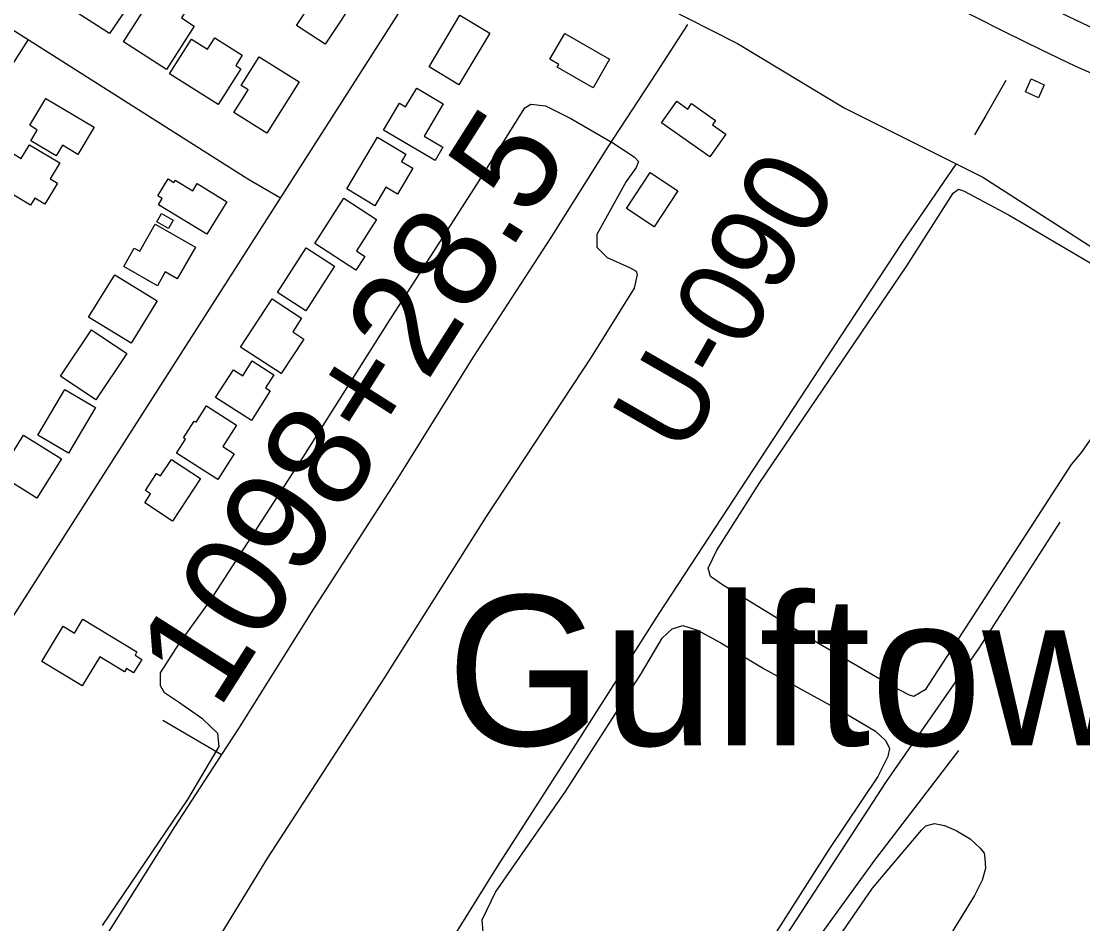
# Model space of a CAD drawing. Extents: x 3855477 to 3893699, y 299188 to 325115.
# Drawn here: x 3862509 to 3863535, y 311441 to 312314 of the extents above; entities that cross this region are included whole.
import ezdxf

# ---------------------------------------------------------------- set-up
doc = ezdxf.new("R2010")
doc.units = 0
for name, color, linetype in [('V-BLDG-OTLN', 7, 'Continuous'), ('V-LEVE-TOET', 7, 'Continuous'), ('V-RIVR-EDGE', 7, 'Continuous'), ('V-RIVR-RANG-IDEN', 7, 'Continuous'), ('V-ROAD-CNTR', 7, 'Continuous'), ('V-SITE-VEGE', 7, 'Continuous'), ('V-SURV-IDEN', 7, 'Continuous'), ('V-SURV-LINE', 7, 'Continuous'), ('V-TOPO-GNAM-IDEN', 7, 'Continuous'), ('V-TOPO-SHOR', 7, 'Continuous')]:
    doc.layers.add(name, color=color, linetype=linetype)

msp = doc.modelspace()

# ---------------------------------------------------------------- linework, layer by layer
at = {"layer": 'V-BLDG-OTLN'}
for points in [[(3862555.5, 312326.8), (3862582.3, 312368.6), (3862601.1, 312356.5), (3862589.6, 312338.6), (3862610.6, 312325.1), (3862594.7, 312301.7)], [(3862836.2, 312341.7), (3862802.9, 312291.3), (3862775.3, 312309.6), (3862808.7, 312359.8)], [(3862676.5, 312308.9), (3862649.6, 312267.1), (3862608.1, 312293.8), (3862634, 312334.2), (3862643.8, 312327.9), (3862652.8, 312341.9), (3862672.1, 312329.4), (3862664.1, 312316.9)], [(3862933.1, 312319.4), (3862962, 312302.1), (3862932.2, 312252.2), (3862903.3, 312269.4)], [(3863077.7, 312276.8), (3863061.7, 312249.1), (3863027.1, 312269.1), (3863028.6, 312271.8), (3863020, 312276.8), (3863034.4, 312301.8)], [(3862652.7, 312262.8), (3862674, 312296.4), (3862689.4, 312286.6), (3862696.4, 312297.7), (3862722.9, 312280.9), (3862716.6, 312270.8), (3862721.6, 312267.7), (3862699.7, 312233.1)], [(3862777.7, 312255.1), (3862746.5, 312205.5), (3862714.7, 312225.5), (3862728.5, 312247.3), (3862721.7, 312251.6), (3862739.2, 312279.3)], [(3863497.5, 312252.2), (3863491.9, 312239.7), (3863479.3, 312245.4), (3863485, 312257.9)], [(3862917.1, 312233.8), (3862898.7, 312202.5), (3862916.6, 312191.9), (3862909.1, 312179.1), (3862859.4, 312208.4), (3862874.7, 312234.3), (3862880.7, 312230.8), (3862891.4, 312249)], [(3862533.3, 312239), (3862579.8, 312211.3), (3862564.1, 312184.9), (3862549.2, 312193.7), (3862543.2, 312183.6), (3862518.8, 312198.1), (3862524.9, 312208.4), (3862517.8, 312213)], [(3863174.6, 312182.5), (3863127.8, 312215.3), (3863142.5, 312236.2), (3863153.2, 312228.7), (3863156.9, 312234), (3863180.1, 312217.7), (3863177.1, 312213.4), (3863190, 312204.4)], [(3862823.8, 312151.5), (3862853.4, 312201.5), (3862880.9, 312185.2), (3862876.7, 312178.1), (3862887.6, 312171.6), (3862872.7, 312146.6), (3862861.7, 312153.1), (3862851, 312135.3)], [(3862517.4, 312194.3), (3862546.7, 312176.7), (3862537.4, 312161.2), (3862544.4, 312157), (3862532.2, 312136.8), (3862522.4, 312142.7), (3862518.2, 312135.7), (3862484.2, 312156.2), (3862501.8, 312185.4), (3862509.3, 312180.8)], [(3862641.2, 312144.9), (3862651.2, 312161.3), (3862656.8, 312157.9), (3862658.1, 312160.1), (3862675.1, 312149.8), (3862679.4, 312156.7), (3862708, 312139.2), (3862688.7, 312107.7), (3862641.9, 312136.3), (3862645.5, 312142.2)], [(3863143.6, 312149.8), (3863120.7, 312115), (3863094.1, 312132.5), (3863117, 312167.3)], [(3862792.9, 312098.7), (3862820.9, 312142.5), (3862852.7, 312122), (3862833.2, 312091.6), (3862841.3, 312086.4), (3862832.7, 312073.2)], [(3862644.9, 312127.9), (3862656.2, 312121.5), (3862651.6, 312113.4), (3862640.3, 312119.8)], [(3862638.9, 312117.4), (3862677.6, 312095.3), (3862660.1, 312064.7), (3862648.5, 312071.4), (3862640.9, 312058), (3862608.5, 312076.5), (3862618.6, 312094.4), (3862624, 312091.3)], [(3862756.9, 312051.5), (3862784.6, 312094.5), (3862812.1, 312076.8), (3862784.4, 312033.8)], [(3862640.8, 312043.4), (3862615.5, 312002.4), (3862574.5, 312027.7), (3862599.7, 312068.7)], [(3862721.3, 311998.8), (3862751.7, 312045.3), (3862780.2, 312026.6), (3862771.6, 312013.4), (3862782.3, 312006.4), (3862760.5, 311973.1)], [(3862611.5, 311992.6), (3862581.5, 311947.7), (3862547.4, 311970.5), (3862577.4, 312015.4)], [(3862731.9, 311927.9), (3862697.2, 311949.9), (3862714.3, 311976.9), (3862723.5, 311971), (3862732.6, 311985.3), (3862753.5, 311972), (3862745.4, 311959.2), (3862749.9, 311956.3)], [(3862581, 311940.2), (3862554.9, 311896.1), (3862525.4, 311913.5), (3862551.5, 311957.6)], [(3862717.3, 311923.3), (3862704.1, 311902.6), (3862715.2, 311895.6), (3862699.4, 311870.8), (3862659.5, 311896.3), (3862668.1, 311909.8), (3862666.2, 311911), (3862676.6, 311927.3), (3862678.4, 311926.1), (3862688.4, 311941.8)], [(3862511.5, 311913.5), (3862548.2, 311890.7), (3862524.5, 311852.7), (3862487.8, 311875.5)], [(3862654.4, 311890.2), (3862682.5, 311871.8), (3862655.5, 311830.6), (3862628.7, 311848.2), (3862634.4, 311857), (3862629.4, 311860.3), (3862640.1, 311876.6), (3862643.9, 311874.2)], [(3862568.8, 311735.8), (3862621.2, 311704.2), (3862619.3, 311701), (3862625.9, 311697), (3862618, 311683.9), (3862611.1, 311688.1), (3862609.3, 311685), (3862585.3, 311699.5), (3862568.3, 311671.3), (3862529.2, 311694.9), (3862549.9, 311729), (3862560.7, 311722.4)]]:
    msp.add_lwpolyline(points, close=True, dxfattribs=at)
at = {"layer": 'V-LEVE-TOET'}
msp.add_lwpolyline([(3863568, 312252.3), (3863528.2, 312269.9), (3863494.6, 312286.1), (3863461.2, 312302.5), (3863427.8, 312319.1), (3863394.5, 312335.8), (3863361.2, 312352.7), (3863328.1, 312369.8), (3863295, 312386.9), (3863262, 312404.3), (3863105.7, 312485.9), (3862922, 312575.5), (3862762.8, 312667.4), (3862597.2, 312768.2), (3862448.4, 312867.7), (3862309.6, 312959.3), (3862172.6, 313041.9), (3862067.1, 313106.1)], dxfattribs=at)
at = {"layer": 'V-RIVR-EDGE'}
msp.add_spline([(3863207.1, 312832.2), (3863229.9, 312820.5), (3863243.5, 312811.8), (3863252.2, 312800.6), (3863256, 312790.4), (3863258, 312782.1), (3863257.5, 312769.5), (3863258.4, 312767), (3863259.9, 312761.2), (3863272.5, 312752), (3863294.8, 312738.3), (3863304.9, 312730.5), (3863319.5, 312720.3), (3863340.8, 312706.1), (3863352, 312701.7), (3863367, 312691), (3863378.2, 312682.7), (3863401.9, 312671), (3863427.1, 312656.4), (3863482.4, 312619.3), (3863528.5, 312589.1), (3863577.5, 312559.9), (3863604.1, 312542.3), (3863636.6, 312517.5), (3863649.7, 312508.2), (3863660.4, 312503.8), (3863682.7, 312489.7), (3863711.3, 312471.6), (3863738.9, 312455.5), (3863758.3, 312443.8), (3863780.1, 312431.2), (3863800.5, 312415.1), (3863817, 312406.8), (3863839.8, 312392.2), (3863862.1, 312377.5), (3863889.7, 312359), (3863936.7, 312330.2), (3863968.7, 312306.9), (3863983.8, 312297.1), (3864001.7, 312287.3), (3864027.4, 312273.7), (3864050.2, 312262.5), (3864086.1, 312242.9), (3864114.2, 312230.7), (3864161.8, 312206.8), (3864218.5, 312183.4), (3864252, 312168.7), (3864285.9, 312149.2), (3864306.8, 312137.5), (3864333.5, 312126.3), (3864359.7, 312113.6), (3864405.3, 312090.6), (3864433.4, 312079.9), (3864480.5, 312059.9), (3864519.8, 312042.8), (3864559.5, 312026.6), (3864597.4, 312010), (3864673.5, 311974.9), (3864716.2, 311957.3), (3864748.2, 311942.6), (3864782.2, 311928.5), (3864814.7, 311917.2), (3864837.5, 311908.4), (3864857.4, 311899.1), (3864871, 311891.8), (3864889.4, 311885.5), (3864901.6, 311881.1), (3864917.6, 311873.7), (3864943.3, 311864), (3864968, 311853.2), (3864991.3, 311844.4), (3865007.8, 311838.6), (3865027.2, 311829.8), (3865055.8, 311817.6), (3865074.3, 311810.2), (3865099.5, 311798), (3865169.3, 311767.3), (3865206.7, 311751.1), (3865252.8, 311727.2), (3865287.7, 311710.6), (3865320.2, 311696.5), (3865350.8, 311682.8), (3865409.5, 311654), (3865441.5, 311635.9), (3865468.1, 311618.4), (3865502.5, 311593.5), (3865519, 311581.9), (3865540.8, 311565.8), (3865562.2, 311550.7), (3865593.2, 311530.7), (3865614.5, 311512.7), (3865636.3, 311497.1), (3865660.6, 311479.5), (3865674.1, 311466.9), (3865694.5, 311450.8), (3865723.6, 311431.3), (3865765.8, 311405.4), (3865794.9, 311386.9), (3865822.5, 311368.4), (3865843.8, 311357.2), (3865860.8, 311347.4), (3865894.8, 311332.3), (3865922.9, 311321), (3865957.4, 311306.9), (3865987, 311294.2), (3866029.2, 311278), (3866067, 311265.3), (3866101.5, 311251.6), (3866129.6, 311241.9), (3866147.6, 311237.9), (3866169.4, 311232), (3866197.5, 311224.2), (3866231, 311213), (3866265.5, 311203.2), (3866285.9, 311197.3), (3866332, 311184.1), (3866359.1, 311172.8), (3866381, 311168.4), (3866393.6, 311165.9), (3866400.9, 311160.6), (3866406.7, 311158.6), (3866430.5, 311150.3), (3866466.4, 311139), (3866495.5, 311132.2), (3866529, 311121.9), (3866564.4, 311113.1), (3866587.2, 311105.7), (3866615.8, 311098.8), (3866658.1, 311087.1), (3866694.5, 311075.3), (3866714.4, 311068.5), (3866741.5, 311059.2), (3866767.3, 311055.7), (3866784.7, 311052.3), (3866816.3, 311042), (3866834.7, 311036.1), (3866869.2, 311024.4), (3866903.1, 311013.2), (3866908.5, 311009.3), (3866908.9, 311004.4), (3866908.9, 311002.5), (3866903.6, 311000.5), (3866900.2, 310996.6), (3866897.7, 310988.9), (3866897.7, 310988.4), (3866901.6, 310984.5), (3866906.9, 310981.1), (3866918.6, 310978.1), (3866929.8, 310976.2), (3866933.6, 310977.1), (3866939.5, 310985.4), (3866939, 310987.8), (3866937.6, 310989.8), (3866932.7, 310990.7), (3866924, 310991.7), (3866922.5, 310993.7), (3866920.6, 310999), (3866921.1, 311001.9), (3866924, 311002.9), (3866927.4, 311002.9), (3866930.8, 311002.9), (3866947.3, 310999.9), (3866980.3, 310990.6), (3867010.4, 310980.3), (3867026.4, 310974.5), (3867063.3, 310966.1), (3867093.4, 310953.4), (3867109.4, 310952.9), (3867128.8, 310946.1), (3867179.7, 310930.9), (3867221.5, 310918.2), (3867256.9, 310905.4), (3867293.3, 310893.2), (3867338.4, 310880), (3867370, 310870.7), (3867412.2, 310857.9), (3867470.9, 310839.3), (3867485.9, 310835.4), (3867499.1, 310836.9), (3867515.1, 310844.6), (3867537, 310860.6), (3867550.6, 310874.1), (3867558.4, 310888.7), (3867566.2, 310900.8), (3867575, 310909.5), (3867591, 310918.7), (3867596.9, 310919.2), (3867603.7, 310919.1), (3867628.4, 310912.3), (3867660.9, 310901), (3867685.2, 310890.8), (3867709.4, 310883.4), (3867736.1, 310878.5), (3867759.9, 310872.1), (3867775.9, 310868.2), (3867791.5, 310859.4), (3867808.4, 310849.2), (3867829.3, 310839.4), (3867856, 310830.1), (3867883.1, 310819.9), (3867902.1, 310812.5), (3867927.8, 310798.9), (3867944.7, 310788.6), (3867961.2, 310779.9), (3867986, 310770.6), (3867999.1, 310765.2), (3868011.2, 310759.8), (3868025.8, 310751.5), (3868036.4, 310744.7), (3868051, 310738.8), (3868071.4, 310731), (3868087.4, 310727.1), (3868111.6, 310724.6), (3868125.2, 310721.2), (3868147.1, 310712.4), (3868174.7, 310704.1), (3868197.5, 310695.7), (3868214.5, 310689.9), (3868239.3, 310677.2), (3868260.6, 310670.8), (3868284.4, 310666.4), (3868316.9, 310659.5), (3868344.1, 310653.6), (3868376.6, 310646.7), (3868410.1, 310641.3), (3868440.2, 310636.9), (3868468.8, 310632.4), (3868492.1, 310629.5), (3868518.4, 310623.1), (3868536.8, 310623), (3868547.5, 310623.5), (3868562.5, 310620.5), (3868581, 310615.2), (3868596.5, 310614.1), (3868609.1, 310608.8), (3868621.3, 310608.7), (3868632.9, 310606.8), (3868646, 310603.3), (3868659.6, 310598.9), (3868680.5, 310591.6), (3868698, 310586.7), (3868708.2, 310587.6), (3868719.3, 310587.6), (3868733.4, 310585.6), (3868758.2, 310579.8), (3868781.4, 310573.9), (3868804.7, 310569.9), (3868819.8, 310566), (3868824.2, 310566), (3868832.9, 310567.9), (3868838.7, 310567.9), (3868853.8, 310568.3), (3868866.9, 310566.4), (3868878.1, 310563.9), (3868891.7, 310564.4), (3868904.3, 310564.3), (3868919.8, 310562.8), (3868941.2, 310556.5), (3868965.4, 310550.6), (3869003.8, 310543.7), (3869038.3, 310539.7), (3869049.9, 310537.8), (3869068.4, 310532.4), (3869091.7, 310530.8), (3869110.6, 310529.3), (3869128.6, 310526.4), (3869142.1, 310518.6), (3869157.6, 310506.9), (3869177, 310489.8), (3869190.1, 310479.1), (3869202.2, 310469.9), (3869217.3, 310463), (3869243, 310454.7), (3869275, 310445.9), (3869293, 310441.5), (3869305.6, 310442.4), (3869320.7, 310438.5), (3869355.6, 310430.6), (3869392, 310421.3), (3869425, 310412.5), (3869458.5, 310398.8), (3869488.1, 310385.1), (3869524.9, 310367.1), (3869556, 310352), (3869578.3, 310338.8), (3869601.6, 310328.5), (3869624.4, 310322.2), (3869655.9, 310315.8), (3869691.4, 310308.9), (3869727.8, 310299.6), (3869752.5, 310295.1), (3869779.2, 310289.7), (3869816.1, 310283.3), (3869843.8, 310279.4), (3869864.6, 310274.5), (3869888.9, 310264.7), (3869906.4, 310256.9), (3869925.8, 310252.5), (3869942.3, 310244.6), (3869966, 310233.4), (3869989.3, 310228), (3870019.4, 310219.2), (3870039.3, 310217.2), (3870097.6, 310207.4), (3870123.3, 310204.9), (3870164.6, 310196.5), (3870192.7, 310192.1), (3870226.7, 310187.6), (3870265.1, 310185.1), (3870295.7, 310184), (3870321.9, 310184.9), (3870353.5, 310186.3), (3870391.3, 310183.8), (3870439.4, 310181.3), (3870483.6, 310179.7), (3870533.1, 310177.1), (3870576.3, 310177.5), (3870606, 310177.9), (3870635.1, 310178.3), (3870679.8, 310176.3), (3870709.4, 310177.7), (3870754.6, 310180), (3870836.7, 310190), (3870888.2, 310191.3), (3870912.4, 310192.7), (3870946.4, 310195.1), (3870977.5, 310199.4), (3871022.2, 310209.4), (3871049.9, 310218.6), (3871070.8, 310224.9), (3871091.7, 310224.8), (3871110.7, 310223.8), (3871127.6, 310219.9), (3871149.5, 310210.1), (3871180, 310195.9), (3871198.5, 310187.6), (3871229.5, 310178.8), (3871247, 310177.3), (3871265.9, 310176.3), (3871287.8, 310173.3), (3871310.6, 310170.8), (3871328.6, 310167.4), (3871341.2, 310165.9), (3871353.8, 310165.4), (3871367.9, 310169.3), (3871397.5, 310176), (3871415, 310178.4), (3871443.7, 310181.7), (3871467, 310183.6), (3871496.6, 310185.9), (3871534, 310188.8), (3871547.6, 310190.7), (3871571.9, 310194.5), (3871607.9, 310199.7), (3871648.2, 310206.4), (3871686.1, 310215.1), (3871735.2, 310226.1), (3871771.6, 310234.8), (3871791.1, 310234.7), (3871801.3, 310238.6), (3871824.1, 310243.4), (3871860.5, 310252), (3871894.5, 310256.3), (3871929, 310257.7), (3871967.4, 310258.6), (3872001.4, 310258), (3872037.8, 310257), (3872067.4, 310255.4), (3872101.9, 310257.8), (3872150, 310258.6), (3872177.2, 310260.5), (3872227.2, 310270.6), (3872274.4, 310278.2), (3872295.7, 310280.1), (3872312.2, 310280.1), (3872321.5, 310280), (3872332.6, 310280.5), (3872352.1, 310286.3), (3872373, 310287.2), (3872406, 310287.6), (3872422, 310288.5), (3872452.6, 310292.3), (3872488.1, 310300), (3872537.2, 310311.6), (3872583.8, 310317.8), (3872632.9, 310322.5), (3872668.8, 310329.2), (3872731, 310339.7), (3872796.1, 310351.2), (3872849.1, 310364.2), (3872896.2, 310376.7), (3872941.9, 310393.6), (3872970.6, 310407.6), (3873015.3, 310426.4), (3873066.4, 310453), (3873096, 310468.5), (3873134, 310485.4), (3873164.6, 310501.8), (3873227.8, 310533.7), (3873273, 310558.4), (3873325.6, 310585.9), (3873391.7, 310620.7), (3873435.5, 310646.9), (3873471, 310665.2), (3873502.1, 310685.1), (3873530.8, 310699.6), (3873577.9, 310719.4), (3873620.7, 310740.6), (3873650.9, 310754.6), (3873683.4, 310774.5), (3873708.3, 310795.3), (3873753, 310827.2), (3873787.6, 310858.2), (3873822.1, 310892.6), (3873850.4, 310914.4), (3873872.2, 310928.4), (3873893.7, 310947.3), (3873917, 310966.2), (3873944.3, 310988.9), (3873975.4, 311014.6), (3874011.4, 311043.2), (3874039.2, 311069.3), (3874068.9, 311102.8), (3874103, 311145.4), (3874137.6, 311188.1), (3874145.8, 311194.8), (3874157.5, 311200.2), (3874165.3, 311200.6), (3874172.6, 311200.1), (3874181.3, 311186.5), (3874183.2, 311173.9)], degree=3, dxfattribs=at)
at = {"layer": 'V-ROAD-CNTR'}
for points in [[(3862208.5, 312832.9), (3862289.4, 312790.1), (3862344.1, 312767), (3862427.9, 312701.8), (3862503.3, 312632.2), (3862604.8, 312559), (3862731.9, 312500.5), (3862961.5, 312402.9), (3863055.6, 312366.2), (3863201.4, 312292.2), (3863304.3, 312229.8), (3863438.2, 312163), (3863561.4, 312083.6)], [(3861471.7, 311196), (3861922.4, 311904.6), (3862257.2, 312427.1), (3862272.2, 312451), (3862728.2, 312161.4), (3862759.8, 312143.1)], [(3862931.8, 312412.4), (3862591.1, 311879.2), (3862236.3, 311324), (3862081.5, 311086.2)], [(3862516.2, 312296), (3862166.6, 311747.8), (3861723.8, 311053.9)], [(3862828.6, 310670.1), (3862834.2, 310693.3), (3862845.4, 310726), (3862910.1, 310849.5), (3863014.9, 311033.5), (3863128, 311207.7), (3863219.7, 311345.2), (3863333.8, 311502.8), (3863415, 311608.8)]]:
    msp.add_lwpolyline(points, dxfattribs=at)
at = {"layer": 'V-SITE-VEGE'}
for points in [[(3862587.9, 311439.7), (3862670.2, 311561.5), (3862700.6, 311612.8), (3862699.2, 311625.4), (3862684.7, 311639.1), (3862661.4, 311655.6), (3862647.9, 311664.6), (3862643.8, 311671.4), (3862644, 311684), (3862661.5, 311711.5), (3862691.8, 311753.4), (3862781.6, 311892.4), (3862863, 312020.9), (3862949.6, 312155.7), (3862995.9, 312229.9), (3863001.7, 312233.5), (3863015.8, 312231.8), (3863040.2, 312219.5), (3863080.7, 312196), (3863101.4, 312182.7), (3863105.5, 312178), (3863103.4, 312172.3), (3863093.8, 312158.8), (3863065.5, 312107.4), (3863065.4, 312095.4), (3863075.2, 312085.4), (3863097, 312075.7), (3863103.3, 312072), (3863104.3, 312068.9), (3863101.5, 312055.8), (3863060, 311988.9), (3862958.5, 311835), (3862859.6, 311678.4), (3862747.4, 311505.2), (3862663.3, 311367.8)], [(3863560.7, 311936), (3863533.6, 311897.1), (3863523.5, 311885.2), (3863411.3, 311711.5), (3863382.6, 311667.4), (3863371.5, 311661.2), (3863367.4, 311662.3), (3863348.7, 311671.9), (3863279.6, 311712.4), (3863186.7, 311768.9), (3863175.3, 311776.9), (3863172.8, 311785.2), (3863181.3, 311802.4), (3863222.9, 311867.8), (3863295.7, 311975.1), (3863364.8, 312077.3), (3863409.5, 312147.3), (3863414.7, 312151.4), (3863419.4, 312149.8), (3863463.6, 312126.3), (3863551.3, 312074.6)], [(3862955.6, 311433.4), (3862954.7, 311445.4), (3862967.5, 311471.9), (3863035, 311569.4), (3863108.4, 311683.6), (3863128.6, 311717.3), (3863138.2, 311726.6), (3863148.6, 311729.6), (3863162.7, 311725.3), (3863185, 311713), (3863227.1, 311687.9), (3863310.2, 311642.1), (3863334.6, 311627.7), (3863344.4, 311618.2), (3863348, 311610.8), (3863346.3, 311603), (3863336.7, 311583.8), (3863289.4, 311513.2), (3863189.3, 311356)], [(3863217.6, 311309.9), (3863331.7, 311475.8), (3863379, 311532), (3863383.2, 311536.1), (3863391.6, 311538.4), (3863401.1, 311536.5), (3863412.4, 311531.6), (3863426.1, 311523.7), (3863435.5, 311514.6), (3863439.6, 311509.8), (3863440.2, 311505), (3863440.7, 311494.9), (3863437.5, 311483.6), (3863430.2, 311468.7), (3863333.4, 311311)]]:
    msp.add_lwpolyline(points, dxfattribs=at)
at = {"layer": 'V-SURV-LINE'}
msp.add_lwpolyline([(3865419, 311416.4), (3863162, 312488.8)], dxfattribs=at)
at = {"layer": 'V-TOPO-SHOR'}
msp.add_line((3862646.3, 311638.1), (3862703, 311605), dxfattribs=at)
for points in [[(3863153.1, 312310.5), (3863123, 312264.2), (3863076.1, 312192.1), (3863020.8, 312104.7), (3862945.6, 311988.6), (3862872.8, 311871.9), (3862791.6, 311745.8), (3862719.4, 311630.2), (3862703, 311605), (3862657.5, 311535.2), (3862596.1, 311437.3), (3862531.8, 311339.4), (3862460.2, 311229.7), (3862389.8, 311115.9), (3862329.1, 311021.5), (3862259.9, 310909.4), (3862188.2, 310793.3), (3862141.1, 310720.5)], [(3863460.3, 312256.2), (3863441, 312222.6), (3863430.1, 312203.8)], [(3863412, 312175.6), (3863360.2, 312099.8), (3863286.1, 311986.9), (3863204.1, 311861.7), (3863125.2, 311741.2), (3863042.6, 311611.3), (3862969, 311496.7), (3862897.8, 311382.6), (3862830.9, 311278), (3862767.6, 311176.8), (3862686.2, 311050.4), (3862619.9, 310946.4), (3862554.2, 310845.3), (3862492.7, 310750.6), (3862466.1, 310704.7), (3862463.7, 310700.6)], [(3863512.6, 311829.6), (3863434.2, 311707.8), (3863345, 311579), (3863240.6, 311418.4), (3863147.1, 311270.1), (3863045.7, 311115.4), (3862939.6, 310951.2), (3862928.1, 310933)]]:
    msp.add_lwpolyline(points, dxfattribs=at)

# ---------------------------------------------------------------- texts
at = {"layer": 'V-RIVR-RANG-IDEN'}
msp.add_text('U-090', height=83, rotation=60.1093, dxfattribs=at).set_placement((3863148.9, 311891.8))
at = {"layer": 'V-SURV-IDEN'}
msp.add_text('1098+28.5', height=100, rotation=57.6094, dxfattribs=at).set_placement((3862699.8, 311646.9))
at = {"layer": 'V-TOPO-GNAM-IDEN'}
msp.add_text('Gulftown', height=145, dxfattribs=at).set_placement((3862920.3, 311613.8))

doc.saveas('drawing.dxf')
